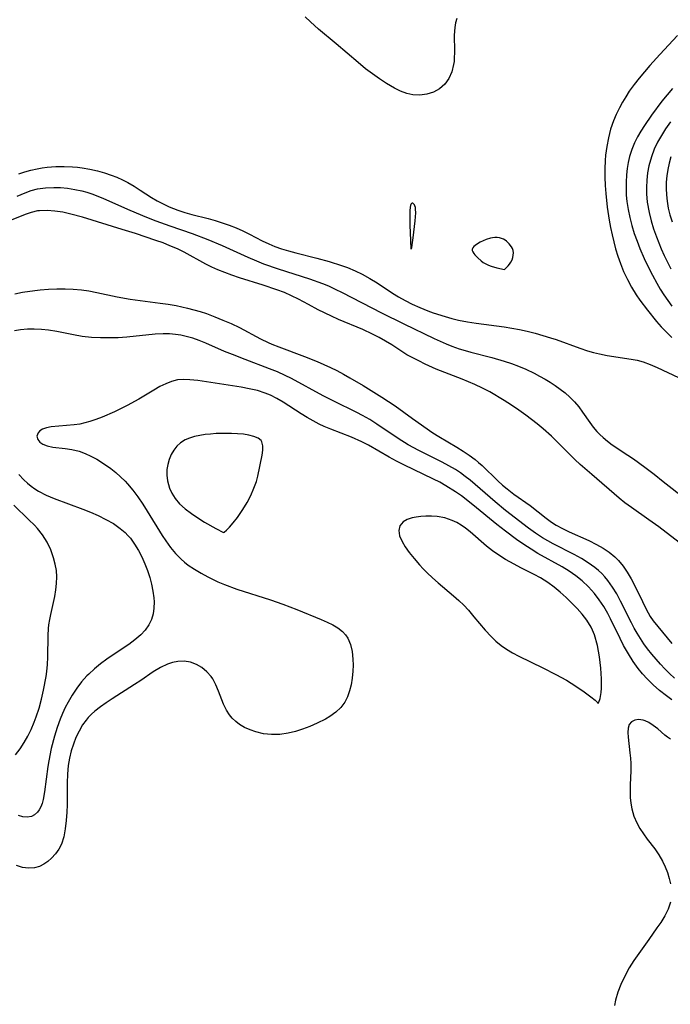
# Model space of a CAD drawing. Header units: inches. Extents: x 1073367 to 1082519, y 1569854 to 1574957.
# Tile 508 of 565: x 1080535 to 1080674, y 1573272 to 1573482. Entities that reach past the tile are written whole.
import ezdxf

# ---------------------------------------------------------------- set-up
doc = ezdxf.new("R2010")
doc.units = ezdxf.units.IN
doc.header["$MEASUREMENT"] = 0
doc.layers.add('CGG_CurvaNivelLidar_v1', color=7, linetype='Continuous', lineweight=30, true_color=0x008008)

msp = doc.modelspace()

# ---------------------------------------------------------------- linework, layer by layer
at = {"layer": 'CGG_CurvaNivelLidar_v1'}
for points in [[(1080628.3526, 1573482.6124, 72), (1080628.0664, 1573481.6451, 72), (1080627.8836, 1573480.644, 72), (1080627.7702, 1573478.9996, 72), (1080627.8168, 1573475.6365, 72), (1080627.7654, 1573473.9432, 72), (1080627.7183, 1573473.4359, 72), (1080627.6241, 1573472.7533, 72), (1080627.2473, 1573471.223, 72), (1080626.6344, 1573469.8279, 72), (1080625.7306, 1573468.5785, 72), (1080624.5875, 1573467.5766, 72), (1080623.3135, 1573466.8869, 72), (1080621.9125, 1573466.4456, 72), (1080620.4365, 1573466.2478, 72), (1080618.9117, 1573466.3168, 72), (1080617.6159, 1573466.6174, 72), (1080616.3215, 1573467.1047, 72), (1080615.0283, 1573467.7335, 72), (1080613.2934, 1573468.7372, 72), (1080611.8002, 1573469.7082, 72), (1080610.3192, 1573470.7556, 72), (1080608.8596, 1573471.869, 72), (1080607.2316, 1573473.1994, 72), (1080602.5655, 1573477.1681, 72), (1080598.8127, 1573480.3061, 72), (1080597.075, 1573481.8623, 72), (1080595.9407, 1573482.9569, 72)], [(1080675.3883, 1573478.9718, 72.5), (1080671.6453, 1573474.9437, 72.5), (1080669.5348, 1573472.5782, 72.5), (1080668.3886, 1573471.2362, 72.5), (1080667.2545, 1573469.8768, 72.5), (1080666.1559, 1573468.4957, 72.5), (1080665.1235, 1573467.0749, 72.5), (1080664.3734, 1573465.9161, 72.5), (1080663.676, 1573464.729, 72.5), (1080663.0231, 1573463.5213, 72.5), (1080662.341, 1573462.1437, 72.5), (1080661.7392, 1573460.7351, 72.5), (1080661.1488, 1573458.9668, 72.5), (1080660.6913, 1573457.1489, 72.5), (1080660.3385, 1573455.2964, 72.5), (1080660.0808, 1573453.4188, 72.5), (1080659.9823, 1573452.2826, 72.5), (1080659.9093, 1573450.534, 72.5), (1080659.9132, 1573448.7747, 72.5), (1080659.9794, 1573447.0089, 72.5), (1080660.0992, 1573445.2404, 72.5), (1080660.4084, 1573442.3607, 72.5), (1080660.8295, 1573439.6216, 72.5), (1080661.1222, 1573438.0419, 72.5), (1080661.4551, 1573436.4724, 72.5), (1080661.8161, 1573434.9826, 72.5), (1080662.2169, 1573433.5069, 72.5), (1080662.7023, 1573431.9053, 72.5), (1080663.2434, 1573430.3296, 72.5), (1080663.9037, 1573428.6723, 72.5), (1080664.7147, 1573426.9608, 72.5), (1080665.6248, 1573425.3046, 72.5), (1080666.6194, 1573423.7038, 72.5), (1080667.4028, 1573422.5604, 72.5), (1080669.0121, 1573420.3902, 72.5), (1080670.9007, 1573418.0147, 72.5), (1080671.9058, 1573416.8722, 72.5), (1080673.0446, 1573415.6966, 72.5), (1080674.2363, 1573414.5657, 72.5)], [(1080674.3223, 1573467.6902, 73), (1080673.1793, 1573466.3316, 73), (1080672.0763, 1573464.9423, 73), (1080669.8866, 1573462.0055, 73), (1080668.3692, 1573459.791, 73), (1080667.5977, 1573458.5774, 73), (1080666.8799, 1573457.3449, 73), (1080666.2381, 1573456.0833, 73), (1080665.6461, 1573454.6552, 73), (1080665.179, 1573453.1847, 73), (1080664.8819, 1573451.9034, 73), (1080664.6666, 1573450.6008, 73), (1080664.5217, 1573449.2823, 73), (1080664.4319, 1573447.7062, 73), (1080664.425, 1573446.3288, 73), (1080664.4838, 1573444.9483, 73), (1080664.6105, 1573443.5685, 73), (1080664.8663, 1573441.8556, 73), (1080665.2211, 1573440.1535, 73), (1080665.668, 1573438.453, 73), (1080666.1888, 1573436.7677, 73), (1080666.7706, 1573435.0985, 73), (1080667.3553, 1573433.5784, 73), (1080668.2988, 1573431.4072, 73), (1080669.1541, 1573429.6237, 73), (1080670.0577, 1573427.8627, 73), (1080671.0104, 1573426.1294, 73), (1080671.7437, 1573424.882, 73), (1080672.5134, 1573423.6595, 73), (1080673.3394, 1573422.4491, 73), (1080674.2118, 1573421.2735, 73)], [(1080673.9036, 1573460.5583, 73.5), (1080672.8725, 1573459.0674, 73.5), (1080671.9836, 1573457.6478, 73.5), (1080671.175, 1573456.1956, 73.5), (1080670.4623, 1573454.7093, 73.5), (1080669.847, 1573453.1211, 73.5), (1080669.3207, 1573451.2037, 73.5), (1080669.0417, 1573449.6755, 73.5), (1080668.8656, 1573448.1281, 73.5), (1080668.7882, 1573446.5692, 73.5), (1080668.8041, 1573445.182, 73.5), (1080668.9493, 1573443.4234, 73.5), (1080669.3405, 1573441.2078, 73.5), (1080669.7795, 1573439.4727, 73.5), (1080670.3077, 1573437.7497, 73.5), (1080670.9102, 1573436.0408, 73.5), (1080671.9421, 1573433.4877, 73.5), (1080672.5912, 1573432.0386, 73.5), (1080673.9911, 1573429.1884, 73.5)], [(1080674.0231, 1573453.0575, 74), (1080673.6288, 1573451.7434, 74), (1080673.3376, 1573450.4012, 74), (1080673.1382, 1573449.0384, 74), (1080673.0248, 1573447.6728, 74), (1080672.9944, 1573446.3204, 74), (1080673.0471, 1573444.9658, 74), (1080673.1892, 1573443.6141, 74), (1080673.4512, 1573442.1506, 74), (1080673.8095, 1573440.6969, 74), (1080674.247, 1573439.2535, 74)], [(1080534.8395, 1573449.4575, 72), (1080536.126, 1573449.8797, 72), (1080537.4299, 1573450.2489, 72), (1080538.7516, 1573450.5501, 72), (1080539.8325, 1573450.7346, 72), (1080540.9232, 1573450.8712, 72), (1080542.7095, 1573451.0055, 72), (1080544.5058, 1573451.0379, 72), (1080546.3033, 1573450.9665, 72), (1080547.3466, 1573450.8739, 72), (1080548.3855, 1573450.7427, 72), (1080550.0263, 1573450.456, 72), (1080551.6485, 1573450.0867, 72), (1080553.1114, 1573449.6836, 72), (1080554.5472, 1573449.2058, 72), (1080555.7551, 1573448.7242, 72), (1080556.9368, 1573448.1834, 72), (1080558.0923, 1573447.5919, 72), (1080559.451, 1573446.8212, 72), (1080560.7712, 1573446.0011, 72), (1080563.1673, 1573444.4399, 72), (1080564.394, 1573443.722, 72), (1080565.6606, 1573443.0614, 72), (1080566.9635, 1573442.4614, 72), (1080567.8812, 1573442.0852, 72), (1080568.8131, 1573441.7388, 72), (1080570.2672, 1573441.2598, 72), (1080571.742, 1573440.832, 72), (1080575.2302, 1573439.916, 72), (1080576.7583, 1573439.4841, 72), (1080578.2733, 1573439.0116, 72), (1080579.7562, 1573438.4967, 72), (1080581.2144, 1573437.93, 72), (1080582.6413, 1573437.3051, 72), (1080584.043, 1573436.6163, 72), (1080586.8098, 1573435.1863, 72), (1080588.2151, 1573434.5198, 72), (1080589.4677, 1573434.0046, 72), (1080590.9296, 1573433.4934, 72), (1080592.4207, 1573433.0424, 72), (1080593.9325, 1573432.6314, 72), (1080598.4654, 1573431.4743, 72), (1080601.1105, 1573430.7477, 72), (1080603.7305, 1573429.9437, 72), (1080605.0149, 1573429.4822, 72), (1080606.5912, 1573428.8213, 72), (1080608.1278, 1573428.0737, 72), (1080609.749, 1573427.1755, 72), (1080611.325, 1573426.2023, 72), (1080614.5728, 1573424.0431, 72), (1080615.9051, 1573423.2273, 72), (1080617.2716, 1573422.4631, 72), (1080618.7816, 1573421.7016, 72), (1080620.4445, 1573420.9564, 72), (1080622.1392, 1573420.2805, 72), (1080623.2747, 1573419.8675, 72), (1080625.8283, 1573419.0241, 72), (1080627.2491, 1573418.6112, 72), (1080628.6841, 1573418.2538, 72), (1080630.5631, 1573417.8891, 72), (1080632.4629, 1573417.6039, 72), (1080638.4267, 1573416.8447, 72), (1080640.0602, 1573416.5815, 72), (1080641.6839, 1573416.2714, 72), (1080643.3582, 1573415.8971, 72), (1080645.0182, 1573415.4779, 72), (1080648.3074, 1573414.5324, 72), (1080649.5546, 1573414.1278, 72), (1080654.6045, 1573412.2945, 72), (1080656.2358, 1573411.7529, 72), (1080657.481, 1573411.3855, 72), (1080658.7346, 1573411.0683, 72), (1080660.3738, 1573410.7413, 72), (1080665.5362, 1573409.9682, 72), (1080666.8065, 1573409.7083, 72), (1080668.0545, 1573409.3731, 72), (1080669.5696, 1573408.8339, 72), (1080671.0606, 1573408.1961, 72), (1080675.6436, 1573406.0252, 72)], [(1080534.4962, 1573444.7234, 71.5), (1080536.1766, 1573445.4443, 71.5), (1080537.4962, 1573445.8966, 71.5), (1080538.8453, 1573446.2383, 71.5), (1080540.5584, 1573446.4905, 71.5), (1080542.3, 1573446.5709, 71.5), (1080543.7731, 1573446.5219, 71.5), (1080545.2508, 1573446.381, 71.5), (1080546.764, 1573446.1501, 71.5), (1080548.2684, 1573445.8288, 71.5), (1080549.3679, 1573445.53, 71.5), (1080550.4569, 1573445.18, 71.5), (1080551.6865, 1573444.723, 71.5), (1080552.9056, 1573444.2202, 71.5), (1080558.5683, 1573441.7203, 71.5), (1080562.0996, 1573440.2487, 71.5), (1080564.1125, 1573439.4501, 71.5), (1080567.0581, 1573438.3658, 71.5), (1080571.863, 1573436.7172, 71.5), (1080575.2124, 1573435.4705, 71.5), (1080578.2677, 1573434.2152, 71.5), (1080583.7248, 1573431.6887, 71.5), (1080585.5325, 1573430.9047, 71.5), (1080587.0889, 1573430.2962, 71.5), (1080590.2053, 1573429.2258, 71.5), (1080596.8547, 1573427.1047, 71.5), (1080599.6279, 1573426.089, 71.5), (1080600.8992, 1573425.5633, 71.5), (1080602.3839, 1573424.8897, 71.5), (1080603.8498, 1573424.1734, 71.5), (1080612.2465, 1573419.8413, 71.5), (1080616.9939, 1573417.4671, 71.5), (1080623.5166, 1573414.3688, 71.5), (1080626.0719, 1573413.219, 71.5), (1080627.2551, 1573412.7366, 71.5), (1080628.8167, 1573412.1765, 71.5), (1080630.0652, 1573411.7876, 71.5), (1080631.3262, 1573411.437, 71.5), (1080635.755, 1573410.335, 71.5), (1080638.4332, 1573409.5548, 71.5), (1080639.9828, 1573409.0225, 71.5), (1080641.5111, 1573408.4359, 71.5), (1080643.0152, 1573407.7962, 71.5), (1080644.8196, 1573406.9408, 71.5), (1080645.9911, 1573406.3344, 71.5), (1080647.1396, 1573405.6975, 71.5), (1080648.2614, 1573405.0286, 71.5), (1080649.3258, 1573404.3419, 71.5), (1080650.3951, 1573403.5864, 71.5), (1080651.4153, 1573402.7819, 71.5), (1080652.4583, 1573401.844, 71.5), (1080653.4296, 1573400.845, 71.5), (1080654.3257, 1573399.7909, 71.5), (1080655.1493, 1573398.689, 71.5), (1080656.7198, 1573396.4431, 71.5), (1080657.4461, 1573395.4779, 71.5), (1080658.2203, 1573394.5531, 71.5), (1080658.8693, 1573393.8672, 71.5), (1080659.5482, 1573393.2289, 71.5), (1080660.4988, 1573392.4413, 71.5), (1080661.4978, 1573391.7066, 71.5), (1080664.8457, 1573389.5112, 71.5), (1080666.0567, 1573388.6762, 71.5), (1080668.4463, 1573386.9301, 71.5), (1080670.4175, 1573385.435, 71.5), (1080672.3359, 1573383.8822, 71.5), (1080677.1571, 1573380.1335, 71.5)], [(1080675.7542, 1573370.884, 71), (1080671.4182, 1573374.1802, 71), (1080669.2876, 1573375.7161, 71), (1080665.5866, 1573378.3105, 71), (1080664.208, 1573379.3364, 71), (1080662.996, 1573380.302, 71), (1080657.1056, 1573385.3405, 71), (1080654.6444, 1573387.4929, 71), (1080653.5124, 1573388.5419, 71), (1080652.2773, 1573389.7586, 71), (1080649.9637, 1573392.1156, 71), (1080648.4983, 1573393.5509, 71), (1080646.7756, 1573395.0906, 71), (1080645.474, 1573396.1604, 71), (1080643.0261, 1573398.0257, 71), (1080641.5179, 1573399.1044, 71), (1080639.9898, 1573400.1454, 71), (1080638.442, 1573401.141, 71), (1080635.3634, 1573402.9697, 71), (1080633.7687, 1573403.806, 71), (1080632.1335, 1573404.5758, 71), (1080629.4928, 1573405.679, 71), (1080623.9167, 1573407.8522, 71), (1080621.5477, 1573408.9031, 71), (1080620.1767, 1573409.5839, 71), (1080617.6849, 1573410.9159, 71), (1080616.5706, 1573411.5743, 71), (1080614.4299, 1573412.9823, 71), (1080613.1044, 1573413.7944, 71), (1080611.7229, 1573414.5668, 71), (1080610.2976, 1573415.3033, 71), (1080608.2491, 1573416.2727, 71), (1080603.0361, 1573418.4459, 71), (1080601.591, 1573419.0918, 71), (1080598.7606, 1573420.4779, 71), (1080596.6449, 1573421.5889, 71), (1080594.5571, 1573422.7423, 71), (1080593.0604, 1573423.4745, 71), (1080591.5092, 1573424.1406, 71), (1080589.9158, 1573424.7497, 71), (1080586.998, 1573425.7282, 71), (1080581.9109, 1573427.2921, 71), (1080580.2762, 1573427.8631, 71), (1080577.3368, 1573429.0046, 71), (1080576.0334, 1573429.5665, 71), (1080574.7598, 1573430.1765, 71), (1080570.1587, 1573432.7447, 71), (1080568.6787, 1573433.4717, 71), (1080567.1029, 1573434.152, 71), (1080565.616, 1573434.7287, 71), (1080564.1054, 1573435.2704, 71), (1080559.7461, 1573436.7237, 71), (1080556.9313, 1573437.6186, 71), (1080548.4606, 1573440.2259, 71), (1080545.9194, 1573440.8911, 71), (1080544.2177, 1573441.2635, 71), (1080542.5384, 1573441.5396, 71), (1080540.8867, 1573441.675, 71), (1080539.2697, 1573441.6144, 71), (1080538.8098, 1573441.5511, 71), (1080537.4896, 1573441.2488, 71), (1080536.1862, 1573440.8147, 71), (1080532.8237, 1573439.4611, 71)], [(1080534.0003, 1573423.893, 71), (1080535.6321, 1573424.2196, 71), (1080538.2553, 1573424.6112, 71), (1080539.4163, 1573424.7356, 71), (1080541.1835, 1573424.8737, 71), (1080542.9523, 1573424.9515, 71), (1080544.7179, 1573424.9652, 71), (1080546.4758, 1573424.9051, 71), (1080548.2224, 1573424.7559, 71), (1080549.7975, 1573424.5307, 71), (1080551.5053, 1573424.2009, 71), (1080555.821, 1573423.2433, 71), (1080558.5774, 1573422.7365, 71), (1080565.0144, 1573421.8913, 71), (1080566.6838, 1573421.6561, 71), (1080568.3979, 1573421.3716, 71), (1080570.8471, 1573420.8351, 71), (1080573.5366, 1573420.0882, 71), (1080574.8631, 1573419.6577, 71), (1080576.6499, 1573419.0078, 71), (1080578.4117, 1573418.3033, 71), (1080580.1832, 1573417.541, 71), (1080581.9171, 1573416.7171, 71), (1080586.3908, 1573414.3089, 71), (1080588.0787, 1573413.4954, 71), (1080588.8428, 1573413.16, 71), (1080590.2981, 1573412.5651, 71), (1080595.8039, 1573410.531, 71), (1080598.5143, 1573409.4259, 71), (1080601.325, 1573408.188, 71), (1080602.7003, 1573407.5236, 71), (1080604.1139, 1573406.7798, 71), (1080605.499, 1573406.0021, 71), (1080608.3235, 1573404.3376, 71), (1080612.3364, 1573401.8751, 71), (1080613.76, 1573400.9656, 71), (1080615.1633, 1573400.0177, 71), (1080618.829, 1573397.3313, 71), (1080623.2228, 1573394.2673, 71), (1080624.4726, 1573393.4785, 71), (1080628.297, 1573391.2073, 71), (1080629.6389, 1573390.3621, 71), (1080630.9449, 1573389.4787, 71), (1080632.2021, 1573388.5494, 71), (1080632.9792, 1573387.9195, 71), (1080633.7308, 1573387.2531, 71), (1080637.1026, 1573384.0006, 71), (1080638.082, 1573383.1191, 71), (1080639.0483, 1573382.3126, 71), (1080640.4978, 1573381.2044, 71), (1080643.9579, 1573378.741, 71), (1080647.355, 1573376.0751, 71), (1080648.5167, 1573375.2307, 71), (1080649.5487, 1573374.5681, 71), (1080650.8848, 1573373.8335, 71), (1080652.2677, 1573373.168, 71), (1080656.4964, 1573371.2927, 71), (1080658.1606, 1573370.4624, 71), (1080659.5486, 1573369.6703, 71), (1080660.8547, 1573368.801, 71), (1080662.0515, 1573367.8365, 71), (1080662.8511, 1573367.0396, 71), (1080663.8219, 1573365.8455, 71), (1080664.7024, 1573364.5417, 71), (1080665.5127, 1573363.1572, 71), (1080666.3743, 1573361.5025, 71), (1080667.9176, 1573358.2656, 71), (1080668.7238, 1573356.668, 71), (1080669.6123, 1573355.1283, 71), (1080670.2472, 1573354.1789, 71), (1080671.1851, 1573352.9352, 71), (1080674.1949, 1573349.3537, 71)], [(1080674.793, 1573341.9613, 71.5), (1080673.7334, 1573342.9275, 71.5), (1080672.7164, 1573343.9356, 71.5), (1080671.796, 1573344.9225, 71.5), (1080669.9388, 1573347.0713, 71.5), (1080669.0092, 1573348.237, 71.5), (1080668.2286, 1573349.3003, 71.5), (1080667.4904, 1573350.3947, 71.5), (1080666.7971, 1573351.519, 71.5), (1080666.1796, 1573352.6163, 71.5), (1080665.5939, 1573353.7324, 71.5), (1080663.2772, 1573358.3772, 71.5), (1080662.4434, 1573359.9048, 71.5), (1080661.5479, 1573361.3745, 71.5), (1080660.569, 1573362.7633, 71.5), (1080659.9404, 1573363.5348, 71.5), (1080659.2667, 1573364.2612, 71.5), (1080658.543, 1573364.9372, 71.5), (1080657.7743, 1573365.5677, 71.5), (1080656.3838, 1573366.5539, 71.5), (1080654.9124, 1573367.4565, 71.5), (1080653.3842, 1573368.2988, 71.5), (1080648.8465, 1573370.6174, 71.5), (1080647.7221, 1573371.2326, 71.5), (1080646.6169, 1573371.8819, 71.5), (1080645.0829, 1573372.8763, 71.5), (1080643.5938, 1573373.939, 71.5), (1080638.7162, 1573377.7151, 71.5), (1080636.5195, 1573379.5095, 71.5), (1080631.1332, 1573384.1745, 71.5), (1080630.1338, 1573384.9683, 71.5), (1080629.0989, 1573385.7126, 71.5), (1080628.0284, 1573386.4089, 71.5), (1080626.6342, 1573387.2276, 71.5), (1080625.2047, 1573387.996, 71.5), (1080620.2057, 1573390.4938, 71.5), (1080617.9198, 1573391.725, 71.5), (1080615.7976, 1573393.0339, 71.5), (1080611.2702, 1573396.1339, 71.5), (1080609.7464, 1573397.0853, 71.5), (1080608.1818, 1573397.9737, 71.5), (1080607.0048, 1573398.5875, 71.5), (1080602.0744, 1573401, 71.5), (1080599.8042, 1573402.1446, 71.5), (1080593.0557, 1573405.8093, 71.5), (1080591.7107, 1573406.4758, 71.5), (1080590.0519, 1573407.2245, 71.5), (1080588.367, 1573407.9148, 71.5), (1080583.1387, 1573409.8666, 71.5), (1080580.4384, 1573410.9202, 71.5), (1080578.7419, 1573411.6118, 71.5), (1080574.7477, 1573413.3428, 71.5), (1080573.3641, 1573413.9017, 71.5), (1080571.9684, 1573414.4001, 71.5), (1080570.5568, 1573414.816, 71.5), (1080569.4353, 1573415.0692, 71.5), (1080568.3021, 1573415.2485, 71.5), (1080566.988, 1573415.3568, 71.5), (1080565.6635, 1573415.3721, 71.5), (1080563.9522, 1573415.2812, 71.5), (1080557.8963, 1573414.6445, 71.5), (1080556.019, 1573414.5275, 71.5), (1080554.1329, 1573414.476, 71.5), (1080552.2441, 1573414.4963, 71.5), (1080550.359, 1573414.5985, 71.5), (1080548.3346, 1573414.8184, 71.5), (1080546.5305, 1573415.1185, 71.5), (1080542.9566, 1573415.8258, 71.5), (1080541.1811, 1573416.1256, 71.5), (1080539.6566, 1573416.3008, 71.5), (1080538.1482, 1573416.3792, 71.5), (1080536.6639, 1573416.3477, 71.5), (1080535.2246, 1573416.2085, 71.5), (1080533.9544, 1573415.9866, 71.5)], [(1080674.201, 1573337.3579, 72), (1080673.035, 1573338.2064, 72), (1080671.6076, 1573339.3436, 72), (1080670.2435, 1573340.5472, 72), (1080668.9478, 1573341.8127, 72), (1080667.9561, 1573342.89, 72), (1080667.0488, 1573344.0085, 72), (1080665.9555, 1573345.5299, 72), (1080664.9417, 1573347.1184, 72), (1080663.9151, 1573348.9301, 72), (1080663.1528, 1573350.421, 72), (1080661.1157, 1573354.5874, 72), (1080660.5194, 1573355.7182, 72), (1080659.6578, 1573357.2094, 72), (1080658.7217, 1573358.6422, 72), (1080657.6962, 1573359.9994, 72), (1080656.4212, 1573361.4178, 72), (1080655.0477, 1573362.7086, 72), (1080653.7073, 1573363.7711, 72), (1080652.2906, 1573364.7485, 72), (1080650.8168, 1573365.6585, 72), (1080645.636, 1573368.5516, 72), (1080644.1786, 1573369.4202, 72), (1080642.6165, 1573370.4336, 72), (1080641.0867, 1573371.5004, 72), (1080638.7272, 1573373.256, 72), (1080636.8447, 1573374.7325, 72), (1080631.7279, 1573378.8946, 72), (1080629.2875, 1573380.8106, 72), (1080628.0289, 1573381.7028, 72), (1080625.9794, 1573382.9872, 72), (1080624.6832, 1573383.7134, 72), (1080623.3619, 1573384.4026, 72), (1080617.0422, 1573387.4509, 72), (1080615.4651, 1573388.2453, 72), (1080613.8831, 1573389.0896, 72), (1080609.5001, 1573391.5901, 72), (1080608.0159, 1573392.3546, 72), (1080605.818, 1573393.3142, 72), (1080601.4361, 1573394.9987, 72), (1080599.993, 1573395.6057, 72), (1080598.9341, 1573396.1012, 72), (1080597.6369, 1573396.7768, 72), (1080596.3663, 1573397.5036, 72), (1080595.1186, 1573398.2676, 72), (1080591.2517, 1573400.7756, 72), (1080589.916, 1573401.5705, 72), (1080588.5435, 1573402.2714, 72), (1080587.4405, 1573402.725, 72), (1080585.7573, 1573403.2475, 72), (1080584.0244, 1573403.6417, 72), (1080582.2597, 1573403.9556, 72), (1080573.0402, 1573405.4028, 72), (1080571.3579, 1573405.5768, 72), (1080570.0208, 1573405.6234, 72), (1080568.7177, 1573405.5192, 72), (1080567.4428, 1573405.2119, 72), (1080566.1881, 1573404.7285, 72), (1080564.9169, 1573404.0962, 72), (1080563.6447, 1573403.3707, 72), (1080560.4767, 1573401.4577, 72), (1080557.9544, 1573400.046, 72), (1080555.2583, 1573398.7154, 72), (1080552.6021, 1573397.5699, 72), (1080551.312, 1573397.0824, 72), (1080550.0205, 1573396.6552, 72), (1080548.9482, 1573396.3571, 72), (1080547.8795, 1573396.1208, 72), (1080546.651, 1573395.93, 72), (1080541.7562, 1573395.5064, 72), (1080540.7428, 1573395.3173, 72), (1080539.8916, 1573395.0203, 72), (1080539.3349, 1573394.6673, 72), (1080538.9453, 1573394.2363, 72), (1080538.7197, 1573393.5097, 72), (1080538.9185, 1573392.8072, 72), (1080539.3303, 1573392.2871, 72), (1080539.9402, 1573391.8476, 72), (1080540.9262, 1573391.4608, 72), (1080542.1111, 1573391.2082, 72), (1080544.748, 1573390.8906, 72), (1080546.1572, 1573390.6861, 72), (1080547.7026, 1573390.3273, 72), (1080548.982, 1573389.8773, 72), (1080550.2455, 1573389.304, 72), (1080551.4904, 1573388.6303, 72), (1080552.714, 1573387.8746, 72), (1080554.4693, 1573386.6359, 72), (1080555.5306, 1573385.7878, 72), (1080556.5516, 1573384.8846, 72), (1080557.523, 1573383.9236, 72), (1080558.0036, 1573383.4017, 72), (1080559.1601, 1573382.0172, 72), (1080560.2447, 1573380.5731, 72), (1080561.2771, 1573379.0792, 72), (1080562.2654, 1573377.5495, 72), (1080565.4115, 1573372.389, 72), (1080566.1961, 1573371.1951, 72), (1080567.199, 1573369.813, 72), (1080568.2802, 1573368.5136, 72), (1080569.4592, 1573367.3214, 72), (1080570.2177, 1573366.6709, 72), (1080571.0134, 1573366.0624, 72), (1080572.3517, 1573365.1595, 72), (1080573.7518, 1573364.3271, 72), (1080575.1983, 1573363.5484, 72), (1080577.3484, 1573362.5073, 72), (1080578.7467, 1573361.913, 72), (1080581.3593, 1573360.9524, 72), (1080588.5767, 1573358.6246, 72), (1080591.2031, 1573357.6954, 72), (1080594.1691, 1573356.565, 72), (1080599.3835, 1573354.4486, 72), (1080600.6579, 1573353.8923, 72), (1080601.8591, 1573353.3013, 72), (1080602.9585, 1573352.6441, 72), (1080603.9218, 1573351.8856, 72), (1080604.543, 1573351.2171, 72), (1080605.0498, 1573350.4713, 72), (1080605.6225, 1573349.108, 72), (1080605.9524, 1573347.6039, 72), (1080606.1173, 1573346.0057, 72), (1080606.1648, 1573344.7208, 72), (1080606.1332, 1573343.4203, 72), (1080605.9875, 1573341.9671, 72), (1080605.7415, 1573340.536, 72), (1080605.4278, 1573339.2338, 72), (1080605.0018, 1573337.9946, 72), (1080604.4166, 1573336.8455, 72), (1080603.5479, 1573335.7126, 72), (1080602.4774, 1573334.7039, 72), (1080601.2504, 1573333.8045, 72), (1080600.2727, 1573333.2091, 72), (1080598.5372, 1573332.3196, 72), (1080596.9236, 1573331.6264, 72), (1080595.4145, 1573331.0728, 72), (1080593.8805, 1573330.6031, 72), (1080592.3331, 1573330.2355, 72), (1080590.5399, 1573329.9695, 72), (1080588.7621, 1573329.9157, 72), (1080587.0495, 1573330.1057, 72), (1080585.392, 1573330.5079, 72), (1080584.1847, 1573330.9359, 72), (1080583.038, 1573331.4643, 72), (1080581.9694, 1573332.0949, 72), (1080581.1472, 1573332.7081, 72), (1080580.4084, 1573333.4034, 72), (1080579.8296, 1573334.0982, 72), (1080579.1894, 1573335.1008, 72), (1080578.5473, 1573336.42, 72), (1080577.4537, 1573339.1932, 72), (1080576.8824, 1573340.5463, 72), (1080576.2143, 1573341.8074, 72), (1080575.9018, 1573342.278, 72), (1080574.9948, 1573343.3244, 72), (1080573.9294, 1573344.1923, 72), (1080572.742, 1573344.8685, 72), (1080571.4619, 1573345.3274, 72), (1080570.1207, 1573345.5374, 72), (1080568.7484, 1573345.4892, 72), (1080567.6596, 1573345.2643, 72), (1080566.5759, 1573344.8997, 72), (1080565.047, 1573344.1915, 72), (1080563.5493, 1573343.3112, 72), (1080560.8977, 1573341.4795, 72), (1080559.5482, 1573340.5882, 72), (1080554.7938, 1573337.5733, 72), (1080553.4982, 1573336.7229, 72), (1080552.2431, 1573335.8422, 72), (1080551.0544, 1573334.9049, 72), (1080550.3312, 1573334.2515, 72), (1080549.6572, 1573333.5545, 72), (1080549.195, 1573333.0067, 72), (1080548.4534, 1573331.9752, 72), (1080547.6954, 1573330.6838, 72), (1080547.0419, 1573329.3189, 72), (1080546.4852, 1573327.8951, 72), (1080546.0232, 1573326.4238, 72), (1080545.6517, 1573324.8799, 72), (1080545.3869, 1573323.3035, 72), (1080545.2159, 1573321.4731, 72), (1080545.1482, 1573319.6232, 72), (1080545.1358, 1573314.9349, 72), (1080545.0874, 1573313.3757, 72), (1080544.9521, 1573311.569, 72), (1080544.738, 1573309.8271, 72), (1080544.4265, 1573308.1284, 72), (1080543.9337, 1573306.5634, 72), (1080543.365, 1573305.4619, 72), (1080542.6563, 1573304.4625, 72), (1080541.8444, 1573303.5629, 72), (1080541.0599, 1573302.8557, 72), (1080540.2134, 1573302.2593, 72), (1080539.2364, 1573301.7794, 72), (1080538.196, 1573301.4872, 72), (1080536.9117, 1573301.4088, 72), (1080535.5978, 1573301.5987, 72), (1080534.3691, 1573301.9935, 72)], [(1080534.835, 1573385.3973, 71.5), (1080535.9383, 1573384.2314, 71.5), (1080536.6802, 1573383.549, 71.5), (1080537.4618, 1573382.9116, 71.5), (1080538.2496, 1573382.3468, 71.5), (1080539.073, 1573381.8292, 71.5), (1080540.696, 1573380.9833, 71.5), (1080542.4007, 1573380.2581, 71.5), (1080548.4988, 1573377.9853, 71.5), (1080550.1522, 1573377.3115, 71.5), (1080551.7753, 1573376.597, 71.5), (1080553.4378, 1573375.7845, 71.5), (1080555.0223, 1573374.8888, 71.5), (1080556.4953, 1573373.8788, 71.5), (1080557.5119, 1573373.0135, 71.5), (1080558.1254, 1573372.3859, 71.5), (1080558.6475, 1573371.7738, 71.5), (1080559.5505, 1573370.5224, 71.5), (1080560.3515, 1573369.185, 71.5), (1080561.0692, 1573367.785, 71.5), (1080561.7164, 1573366.3419, 71.5), (1080562.2899, 1573364.888, 71.5), (1080562.7825, 1573363.4144, 71.5), (1080563.166, 1573361.9682, 71.5), (1080563.4526, 1573360.5227, 71.5), (1080563.6386, 1573359.0929, 71.5), (1080563.6993, 1573358.1916, 71.5), (1080563.6867, 1573356.9051, 71.5), (1080563.5291, 1573355.6658, 71.5), (1080563.193, 1573354.4895, 71.5), (1080562.6008, 1573353.3044, 71.5), (1080561.805, 1573352.2008, 71.5), (1080560.8483, 1573351.1693, 71.5), (1080559.6311, 1573350.0941, 71.5), (1080558.2958, 1573349.0907, 71.5), (1080555.0036, 1573346.9333, 71.5), (1080553.6404, 1573345.9969, 71.5), (1080552.3076, 1573345.0045, 71.5), (1080551.0205, 1573343.9511, 71.5), (1080549.7965, 1573342.8282, 71.5), (1080549.3857, 1573342.4154, 71.5), (1080548.2418, 1573341.1396, 71.5), (1080547.1904, 1573339.7819, 71.5), (1080546.2283, 1573338.3533, 71.5), (1080545.3584, 1573336.8601, 71.5), (1080544.7529, 1573335.6664, 71.5), (1080544.199, 1573334.4424, 71.5), (1080543.6903, 1573333.1935, 71.5), (1080543.0431, 1573331.4036, 71.5), (1080542.4705, 1573329.5843, 71.5), (1080541.7734, 1573326.9338, 71.5), (1080541.2374, 1573324.3509, 71.5), (1080541.032, 1573323.1042, 71.5), (1080540.3495, 1573317.6951, 71.5), (1080540.0425, 1573316.0691, 71.5), (1080539.8169, 1573315.2475, 71.5), (1080539.5345, 1573314.4985, 71.5), (1080539.212, 1573313.8852, 71.5), (1080538.8241, 1573313.3588, 71.5), (1080538.2218, 1573312.8277, 71.5), (1080537.5188, 1573312.4855, 71.5), (1080536.6538, 1573312.3437, 71.5), (1080535.7142, 1573312.4188, 71.5), (1080534.7561, 1573312.666, 71.5)], [(1080534.1641, 1573325.5862, 71), (1080535.1646, 1573326.9089, 71), (1080535.9984, 1573328.2071, 71), (1080536.7745, 1573329.5881, 71), (1080537.4888, 1573331.0356, 71), (1080538.1326, 1573332.5389, 71), (1080538.5716, 1573333.7232, 71), (1080539.1574, 1573335.5759, 71), (1080539.6593, 1573337.4621, 71), (1080540.0943, 1573339.365, 71), (1080540.6538, 1573342.3135, 71), (1080540.8093, 1573343.3552, 71), (1080540.974, 1573344.8913, 71), (1080541.063, 1573346.4234, 71), (1080541.0989, 1573351.0217, 71), (1080541.1825, 1573352.5327, 71), (1080541.2687, 1573353.3269, 71), (1080541.4393, 1573354.4396, 71), (1080541.6533, 1573355.5451, 71), (1080542.5073, 1573359.3871, 71), (1080542.7559, 1573360.7729, 71), (1080542.9193, 1573362.1555, 71), (1080542.9626, 1573363.5324, 71), (1080542.8577, 1573364.9019, 71), (1080542.6205, 1573366.2586, 71), (1080542.2734, 1573367.5979, 71), (1080541.99, 1573368.4736, 71), (1080541.6638, 1573369.3354, 71), (1080540.889, 1573370.9746, 71), (1080539.9237, 1573372.5146, 71), (1080538.8071, 1573373.8821, 71), (1080538.1886, 1573374.5419, 71), (1080536.9914, 1573375.7363, 71), (1080533.7906, 1573378.8119, 71)], [(1080673.9442, 1573328.9416, 72.5), (1080673.3075, 1573329.3494, 72.5), (1080672.6956, 1573329.8241, 72.5), (1080671.1974, 1573331.127, 72.5), (1080670.249, 1573331.8776, 72.5), (1080669.263, 1573332.5089, 72.5), (1080668.4849, 1573332.8639, 72.5), (1080668.1145, 1573332.9863, 72.5), (1080667.1096, 1573333.1379, 72.5), (1080666.2802, 1573333.0076, 72.5), (1080665.5867, 1573332.6355, 72.5), (1080665.0951, 1573332.0353, 72.5), (1080664.8632, 1573331.2822, 72.5), (1080664.8059, 1573330.3719, 72.5), (1080664.8654, 1573329.3351, 72.5), (1080665.2648, 1573326.0185, 72.5), (1080665.3769, 1573324.916, 72.5), (1080665.4482, 1573323.789, 72.5), (1080665.4552, 1573322.2139, 72.5), (1080665.3158, 1573319.2226, 72.5), (1080665.2804, 1573317.7205, 72.5), (1080665.3194, 1573316.4982, 72.5), (1080665.4381, 1573315.2848, 72.5), (1080665.6524, 1573314.0887, 72.5), (1080666.0985, 1573312.5603, 72.5), (1080666.724, 1573311.0915, 72.5), (1080667.3917, 1573309.887, 72.5), (1080668.1508, 1573308.728, 72.5), (1080668.9703, 1573307.6057, 72.5), (1080670.5532, 1573305.5359, 72.5), (1080671.4317, 1573304.2527, 72.5), (1080672.2095, 1573302.9172, 72.5), (1080672.7827, 1573301.7149, 72.5), (1080673.2603, 1573300.4862, 72.5), (1080673.645, 1573299.2444, 72.5), (1080673.916, 1573298.0855, 72.5)], [(1080673.9445, 1573294.1735, 72.5), (1080673.4492, 1573292.7205, 72.5), (1080672.7179, 1573291.3023, 72.5), (1080671.8364, 1573289.8884, 72.5), (1080671.034, 1573288.6919, 72.5), (1080669.3218, 1573286.2653, 72.5), (1080667.1466, 1573283.2733, 72.5), (1080666.1022, 1573281.7384, 72.5), (1080665.119, 1573280.1676, 72.5), (1080664.2161, 1573278.5617, 72.5), (1080663.3013, 1573276.6513, 72.5), (1080662.6621, 1573274.9802, 72.5), (1080662.1888, 1573273.2721, 72.5), (1080661.9929, 1573272.1821, 72.5)]]:
    msp.add_polyline3d(points, dxfattribs=at)
for points in [[(1080618.5, 1573433.4634, 72.5), (1080618.5561, 1573433.4478, 72.5), (1080618.6092, 1573433.4972, 72.5), (1080618.6818, 1573433.6908, 72.5), (1080618.8111, 1573434.3464, 72.5), (1080619.027, 1573435.7974, 72.5), (1080619.4455, 1573439.4309, 72.5), (1080619.5585, 1573441.1413, 72.5), (1080619.5327, 1573441.9336, 72.5), (1080619.4797, 1573442.2932, 72.5), (1080619.3891, 1573442.619, 72.5), (1080619.2637, 1573442.8905, 72.5), (1080619.1065, 1573443.088, 72.5), (1080618.9567, 1573443.1798, 72.5), (1080618.8021, 1573443.2032, 72.5), (1080618.6758, 1573443.1649, 72.5), (1080618.5829, 1573443.0882, 72.5), (1080618.5027, 1573442.9631, 72.5), (1080618.4122, 1573442.7028, 72.5), (1080618.3509, 1573442.3798, 72.5), (1080618.2875, 1573441.6135, 72.5), (1080618.2729, 1573440.3154, 72.5), (1080618.3087, 1573438.5053, 72.5), (1080618.4116, 1573435.2479, 72.5)], [(1080638.5, 1573429.1009, 72.5), (1080638.7236, 1573429.2834, 72.5), (1080639.2551, 1573429.8324, 72.5), (1080639.5606, 1573430.2114, 72.5), (1080639.8524, 1573430.6438, 72.5), (1080640.0993, 1573431.1181, 72.5), (1080640.277, 1573431.632, 72.5), (1080640.3721, 1573432.1541, 72.5), (1080640.3851, 1573432.6593, 72.5), (1080640.3177, 1573433.1221, 72.5), (1080640.1746, 1573433.523, 72.5), (1080639.9779, 1573433.8949, 72.5), (1080639.4756, 1573434.5789, 72.5), (1080638.9273, 1573435.1216, 72.5), (1080638.6235, 1573435.3506, 72.5), (1080638.2976, 1573435.5409, 72.5), (1080637.8609, 1573435.7136, 72.5), (1080637.3972, 1573435.8248, 72.5), (1080636.9164, 1573435.8828, 72.5), (1080636.4264, 1573435.89, 72.5), (1080635.9339, 1573435.8439, 72.5), (1080635.4791, 1573435.7504, 72.5), (1080634.5828, 1573435.4571, 72.5), (1080633.2992, 1573434.8699, 72.5), (1080632.5324, 1573434.4267, 72.5), (1080632.1998, 1573434.1933, 72.5), (1080631.9194, 1573433.9511, 72.5), (1080631.7108, 1573433.6983, 72.5), (1080631.5998, 1573433.4316, 72.5), (1080631.6107, 1573433.1382, 72.5), (1080631.7279, 1573432.831, 72.5), (1080631.9246, 1573432.5141, 72.5), (1080632.18, 1573432.1914, 72.5), (1080632.81, 1573431.5412, 72.5), (1080633.5411, 1573430.9076, 72.5), (1080633.9667, 1573430.5975, 72.5), (1080634.4792, 1573430.2897, 72.5), (1080635.0581, 1573430.0067, 72.5), (1080635.6469, 1573429.777, 72.5), (1080636.8302, 1573429.4293, 72.5)], [(1080578.5, 1573373.0044, 72.5), (1080578.5246, 1573372.988, 72.5), (1080578.6795, 1573373.0749, 72.5), (1080579.1344, 1573373.472, 72.5), (1080579.7946, 1573374.1536, 72.5), (1080580.5976, 1573375.078, 72.5), (1080581.4832, 1573376.2039, 72.5), (1080582.6775, 1573377.9288, 72.5), (1080583.5612, 1573379.4047, 72.5), (1080584.3571, 1573380.9267, 72.5), (1080585.0276, 1573382.4314, 72.5), (1080585.5355, 1573383.8537, 72.5), (1080585.8274, 1573384.9854, 72.5), (1080586.7707, 1573389.4642, 72.5), (1080586.9369, 1573390.545, 72.5), (1080586.9478, 1573391.5122, 72.5), (1080586.7206, 1573392.3274, 72.5), (1080586.535, 1573392.6079, 72.5), (1080585.8896, 1573393.126, 72.5), (1080585.0099, 1573393.4951, 72.5), (1080583.9611, 1573393.755, 72.5), (1080582.792, 1573393.9337, 72.5), (1080581.5395, 1573394.0502, 72.5), (1080580.2314, 1573394.1159, 72.5), (1080578.8891, 1573394.1356, 72.5), (1080576.9417, 1573394.0801, 72.5), (1080575.7577, 1573393.9944, 72.5), (1080574.5874, 1573393.8664, 72.5), (1080573.4418, 1573393.6892, 72.5), (1080572.3341, 1573393.4517, 72.5), (1080571.2802, 1573393.1376, 72.5), (1080570.3627, 1573392.7566, 72.5), (1080569.3494, 1573392.1382, 72.5), (1080568.5709, 1573391.4141, 72.5), (1080567.9173, 1573390.5619, 72.5), (1080567.3769, 1573389.6135, 72.5), (1080566.9468, 1573388.594, 72.5), (1080566.6334, 1573387.5235, 72.5), (1080566.4534, 1573386.4186, 72.5), (1080566.4309, 1573385.2046, 72.5), (1080566.5839, 1573383.9906, 72.5), (1080566.7727, 1573383.2222, 72.5), (1080567.0242, 1573382.4656, 72.5), (1080567.4985, 1573381.3763, 72.5), (1080568.2035, 1573380.2548, 72.5), (1080569.168, 1573379.1254, 72.5), (1080570.3491, 1573378.0502, 72.5), (1080571.6759, 1573377.039, 72.5), (1080573.0651, 1573376.0986, 72.5), (1080574.4457, 1573375.2353, 72.5), (1080576.8613, 1573373.8513, 72.5)], [(1080658.5, 1573336.5603, 72.5), (1080658.6594, 1573336.8231, 72.5), (1080658.8845, 1573337.6304, 72.5), (1080659.089, 1573338.888, 72.5), (1080659.1658, 1573339.8367, 72.5), (1080659.1876, 1573341.8346, 72.5), (1080659.0664, 1573344.1051, 72.5), (1080658.7921, 1573346.5088, 72.5), (1080658.3409, 1573348.9092, 72.5), (1080657.6844, 1573351.1668, 72.5), (1080657.2644, 1573352.2158, 72.5), (1080656.9696, 1573352.8379, 72.5), (1080656.0669, 1573354.3193, 72.5), (1080655.0571, 1573355.5682, 72.5), (1080653.9673, 1573356.7689, 72.5), (1080651.6328, 1573359.1359, 72.5), (1080650.4015, 1573360.2904, 72.5), (1080649.1204, 1573361.3816, 72.5), (1080647.7705, 1573362.3788, 72.5), (1080646.2069, 1573363.3322, 72.5), (1080644.8082, 1573364.0713, 72.5), (1080641.9471, 1573365.4816, 72.5), (1080640.5259, 1573366.2183, 72.5), (1080638.7107, 1573367.2644, 72.5), (1080637.2936, 1573368.1604, 72.5), (1080635.9241, 1573369.1089, 72.5), (1080634.6199, 1573370.1188, 72.5), (1080631.1387, 1573373.1762, 72.5), (1080630.2001, 1573373.8995, 72.5), (1080629.2292, 1573374.5588, 72.5), (1080628.2956, 1573375.105, 72.5), (1080627.3335, 1573375.568, 72.5), (1080625.7295, 1573376.1078, 72.5), (1080624.0917, 1573376.4065, 72.5), (1080622.9025, 1573376.4831, 72.5), (1080621.7359, 1573376.4692, 72.5), (1080620.6083, 1573376.3944, 72.5), (1080619.6747, 1573376.2932, 72.5), (1080618.7988, 1573376.14, 72.5), (1080617.7245, 1573375.803, 72.5), (1080616.8518, 1573375.286, 72.5), (1080616.1787, 1573374.441, 72.5), (1080615.92, 1573373.3976, 72.5), (1080616.0995, 1573372.2724, 72.5), (1080616.6224, 1573371.0722, 72.5), (1080617.3255, 1573369.927, 72.5), (1080618.177, 1573368.7448, 72.5), (1080619.2136, 1573367.425, 72.5), (1080620.346, 1573366.0947, 72.5), (1080621.145, 1573365.224, 72.5), (1080621.9844, 1573364.372, 72.5), (1080623.1291, 1573363.3063, 72.5), (1080624.3206, 1573362.2733, 72.5), (1080627.6037, 1573359.5316, 72.5), (1080628.7184, 1573358.5362, 72.5), (1080629.7899, 1573357.5054, 72.5), (1080630.8066, 1573356.4341, 72.5), (1080631.9788, 1573355.059, 72.5), (1080634.3366, 1573352.1925, 72.5), (1080635.633, 1573350.799, 72.5), (1080636.6717, 1573349.8353, 72.5), (1080637.7723, 1573348.9439, 72.5), (1080638.9315, 1573348.1293, 72.5), (1080640.2172, 1573347.3534, 72.5), (1080641.5501, 1573346.6433, 72.5), (1080646.6934, 1573344.1303, 72.5), (1080649.4328, 1573342.7448, 72.5), (1080651.7033, 1573341.4922, 72.5), (1080653.7388, 1573340.2434, 72.5), (1080655.5175, 1573339.0469, 72.5), (1080656.9513, 1573337.9884, 72.5), (1080657.8187, 1573337.2802, 72.5), (1080658.3502, 1573336.7867, 72.5)]]:
    msp.add_polyline3d(points, close=True, dxfattribs=at)

doc.saveas('drawing.dxf')
